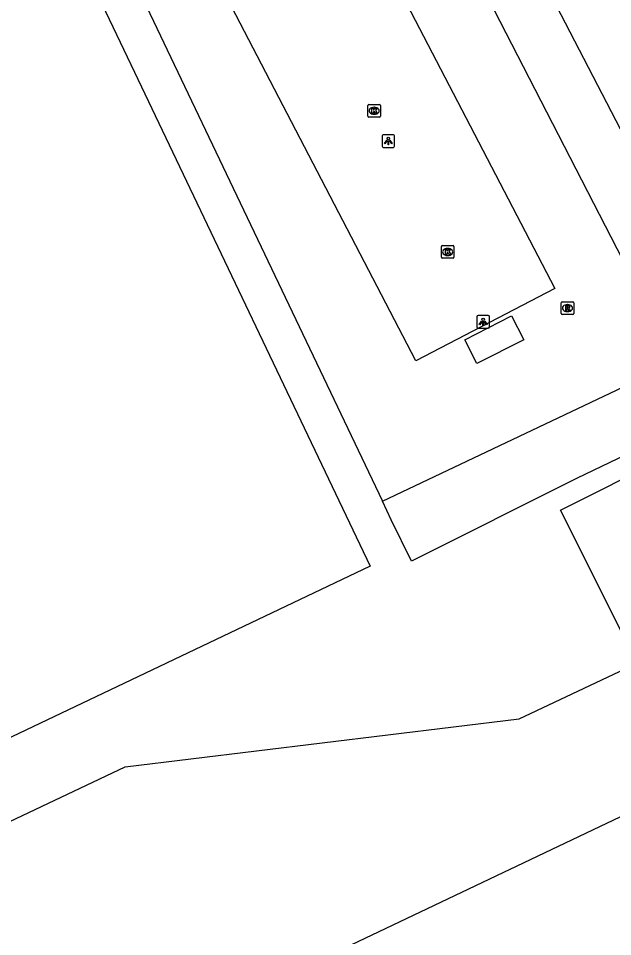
# Model space of a CAD drawing. Extents: x 157692 to 159670, y 381454 to 383289.
# Drawn here: x 159404 to 159451.1, y 382681.5 to 382754.3 of the extents above; entities that cross this region are included whole.
import ezdxf

# ---------------------------------------------------------------- set-up
doc = ezdxf.new("R2010")
doc.units = 0
for name, color, linetype in [('IMGEO_Kolk', 7, 'Continuous'), ('IMGEO_Lichtpunt', 7, 'Continuous'), ('IMGEO_Pand', 7, 'Continuous'), ('IMGEO_Parkeervlak_gesloten', 7, 'Continuous'), ('IMGEO_Rijbaan_lokaal_gesloten', 7, 'Continuous'), ('IMGEO_Rijbaan_regionaal_gesloten', 7, 'Continuous'), ('IMGEO_Rioolput', 7, 'Continuous')]:
    doc.layers.add(name, color=color, linetype=linetype)

msp = doc.modelspace()

# ---------------------------------------------------------------- linework, layer by layer
at = {"layer": 'IMGEO_Kolk'}
for p, q in [((159431.732, 382746.525), (159431.732, 382747.377)), ((159431.807, 382747.451), (159432.659, 382747.451)), ((159432.22, 382747.231), (159432.245, 382747.231)), ((159432.733, 382747.377), (159432.733, 382746.525)), ((159432.659, 382746.451), (159431.807, 382746.451)), ((159432.243, 382746.671), (159432.218, 382746.671)), ((159437.552, 382735.338), (159437.552, 382736.19)), ((159437.627, 382736.264), (159438.479, 382736.264)), ((159438.04, 382736.044), (159438.065, 382736.044)), ((159438.553, 382736.19), (159438.553, 382735.338)), ((159438.479, 382735.264), (159437.627, 382735.264)), ((159438.063, 382735.484), (159438.038, 382735.484))]:
    msp.add_line(p, q, dxfattribs=at)
for points in [[(159431.732, 382746.525), (159431.732, 382747.377)], [(159431.807, 382747.451), (159432.659, 382747.451)], [(159432.053, 382747.151), (159432.176, 382747.151), (159432.176, 382747), (159432.306, 382747.151), (159432.47, 382747.151), (159432.324, 382747), (159432.477, 382746.751), (159432.325, 382746.751), (159432.24, 382746.915), (159432.176, 382746.848), (159432.176, 382746.751), (159432.053, 382746.751), (159432.053, 382747.151)], [(159432.733, 382747.377), (159432.733, 382746.525)], [(159432.659, 382746.451), (159431.807, 382746.451)], [(159437.552, 382735.338), (159437.552, 382736.19)], [(159437.627, 382736.264), (159438.479, 382736.264)], [(159437.873, 382735.964), (159437.996, 382735.964), (159437.996, 382735.813), (159438.126, 382735.964), (159438.29, 382735.964), (159438.144, 382735.813), (159438.297, 382735.564), (159438.145, 382735.564), (159438.06, 382735.728), (159437.996, 382735.661), (159437.996, 382735.564), (159437.873, 382735.564), (159437.873, 382735.964)], [(159438.553, 382736.19), (159438.553, 382735.338)], [(159438.479, 382735.264), (159437.627, 382735.264)]]:
    msp.add_lwpolyline(points, dxfattribs=at)
for centre, start, end in [((159431.809, 382747.375), 91.55205, 178.44795), ((159431.809, 382747.375), 91.55205, 178.44795), ((159432.657, 382747.375), 1.55205, 88.44795), ((159432.657, 382747.375), 1.55205, 88.44795), ((159431.809, 382746.527), 181.55205, 268.44795), ((159431.809, 382746.527), 181.55205, 268.44795), ((159432.657, 382746.527), 271.55205, 358.44795), ((159432.657, 382746.527), 271.55205, 358.44795), ((159437.629, 382736.188), 91.55205, 178.44795), ((159437.629, 382736.188), 91.55205, 178.44795), ((159438.477, 382736.188), 1.55205, 88.44795), ((159438.477, 382736.188), 1.55205, 88.44795), ((159437.629, 382735.34), 181.55205, 268.44795), ((159437.629, 382735.34), 181.55205, 268.44795), ((159438.477, 382735.34), 271.55205, 358.44795), ((159438.477, 382735.34), 271.55205, 358.44795)]:
    msp.add_arc(centre, 0.0765, start, end, dxfattribs=at)
for centre, major_axis, ratio, start_param, end_param in [((159432.219, 382746.951), (-0.387, 0.002), 0.722429, 4.712389, 7.853982), ((159432.244, 382746.951), (-0.39, 0.002), 0.717154, 1.570796, 4.712389), ((159438.039, 382735.764), (-0.387, 0.002), 0.722429, 4.712389, 7.853982), ((159438.064, 382735.764), (-0.39, 0.002), 0.717154, 1.570796, 4.712389)]:
    msp.add_ellipse(centre, major_axis=major_axis, ratio=ratio, start_param=start_param, end_param=end_param, dxfattribs=at)
at = {"layer": 'IMGEO_Lichtpunt'}
for p, q in [((159432.852, 382744.955), (159432.852, 382744.148)), ((159432.852, 382744.955), (159432.852, 382744.148)), ((159433.754, 382745.05), (159432.946, 382745.05)), ((159433.754, 382745.05), (159432.946, 382745.05)), ((159433.848, 382744.148), (159433.848, 382744.955)), ((159433.848, 382744.148), (159433.848, 382744.955)), ((159432.946, 382744.054), (159433.754, 382744.054)), ((159432.946, 382744.054), (159433.754, 382744.054)), ((159440.367, 382730.625), (159440.367, 382729.818)), ((159440.367, 382730.625), (159440.367, 382729.818)), ((159441.269, 382730.72), (159440.461, 382730.72)), ((159441.269, 382730.72), (159440.461, 382730.72)), ((159441.363, 382729.818), (159441.363, 382730.625)), ((159441.363, 382729.818), (159441.363, 382730.625)), ((159440.461, 382729.724), (159441.269, 382729.724)), ((159440.461, 382729.724), (159441.269, 382729.724))]:
    msp.add_line(p, q, dxfattribs=at)
for points in [[(159433.226, 382744.619), (159433.265, 382744.591), (159433.077, 382744.329), (159433.039, 382744.356), (159433.226, 382744.619)], [(159433.328, 382744.571), (159433.375, 382744.571), (159433.375, 382744.249), (159433.328, 382744.249), (159433.328, 382744.571)], [(159433.438, 382744.591), (159433.476, 382744.618), (159433.663, 382744.356), (159433.624, 382744.328), (159433.438, 382744.591)], [(159440.741, 382730.289), (159440.78, 382730.261), (159440.592, 382729.999), (159440.554, 382730.026), (159440.741, 382730.289)], [(159440.843, 382730.241), (159440.89, 382730.241), (159440.89, 382729.919), (159440.843, 382729.919), (159440.843, 382730.241)], [(159440.953, 382730.261), (159440.991, 382730.288), (159441.178, 382730.026), (159441.139, 382729.998), (159440.953, 382730.261)]]:
    msp.add_lwpolyline(points, dxfattribs=at)
for centre in [(159433.351, 382744.753), (159440.866, 382730.423)]:
    msp.add_circle(centre, 0.0994, dxfattribs=at)
for centre, start, end in [((159432.946, 382744.955), 90, 180), ((159432.946, 382744.955), 90, 180), ((159433.754, 382744.955), 0, 90), ((159433.754, 382744.955), 0, 90), ((159432.946, 382744.148), 180, 270), ((159432.946, 382744.148), 180, 270), ((159433.754, 382744.148), 270, 0), ((159433.754, 382744.148), 270, 360), ((159440.461, 382730.625), 90, 180), ((159440.461, 382730.625), 90, 180), ((159441.269, 382730.625), 0, 90), ((159441.269, 382730.625), 0, 90), ((159440.461, 382729.818), 180, 270), ((159440.461, 382729.818), 180, 270), ((159441.269, 382729.818), 270, 0), ((159441.269, 382729.818), 270, 360)]:
    msp.add_arc(centre, 0.0946, start, end, dxfattribs=at)
at = {"layer": 'IMGEO_Pand'}
for points in [[(159403.786, 382769.816), (159413.24, 382750), (159431.906, 382710.873), (159384.038, 382688.072), (159380.31, 382686.296)], [(159382.067, 382680.522), (159386.585, 382682.665), (159412.491, 382694.949), (159443.722, 382698.76), (159453.069, 382703.174), (159446.988, 382715.297), (159463.574, 382723.617), (159474.333, 382701.738), (159457.747, 382693.848), (159395.393, 382664.185), (159391.038, 382662.114)]]:
    msp.add_lwpolyline(points, dxfattribs=at)
at = {"layer": 'IMGEO_Parkeervlak_gesloten'}
msp.add_lwpolyline([(159439.274, 382770.155), (159439.39, 382769.318), (159452.085, 382744.812), (159462.468, 382724.619), (159448.312, 382717.831), (159435.177, 382711.255), (159433.586, 382714.538), (159432.888, 382716.003)], dxfattribs=at)
at = {"layer": 'IMGEO_Rijbaan_lokaal_gesloten'}
for points in [[(159432.888, 382716.003), (159456.113, 382727.031), (159427.399, 382782.836), (159427.357, 382782.959)], [(159417.729, 382780.12), (159421.071, 382781.876), (159446.543, 382732.857), (159435.533, 382727.126), (159410.083, 382776.102), (159414.081, 382778.203)], [(159404.302, 382775.999), (159432.888, 382716.003)]]:
    msp.add_lwpolyline(points, dxfattribs=at)
at = {"layer": 'IMGEO_Rijbaan_regionaal_gesloten'}
msp.add_lwpolyline([(159443.119, 382730.697), (159444.077, 382728.812), (159440.358, 382726.922), (159439.4, 382728.807), (159443.119, 382730.697)], dxfattribs=at)
at = {"layer": 'IMGEO_Rioolput'}
for p, q in [((159447.04, 382730.889), (159447.04, 382731.741)), ((159447.115, 382731.815), (159447.967, 382731.815)), ((159447.528, 382731.595), (159447.553, 382731.595)), ((159448.041, 382731.741), (159448.041, 382730.889)), ((159447.967, 382730.815), (159447.115, 382730.815)), ((159447.551, 382731.035), (159447.526, 382731.035))]:
    msp.add_line(p, q, dxfattribs=at)
for points in [[(159447.04, 382730.889), (159447.04, 382731.741)], [(159447.115, 382731.815), (159447.967, 382731.815)], [(159448.041, 382731.741), (159448.041, 382730.889)], [(159447.967, 382730.815), (159447.115, 382730.815)], [(159447.629, 382731.513), (159447.377, 382731.515), (159447.377, 382731.115)], [(159447.377, 382731.115), (159447.501, 382731.115), (159447.501, 382731.277), (159447.512, 382731.277)], [(159447.555, 382731.434), (159447.501, 382731.434), (159447.501, 382731.353)], [(159447.501, 382731.353), (159447.553, 382731.353)], [(159447.559, 382731.248), (159447.63, 382731.115), (159447.77, 382731.115), (159447.705, 382731.241)]]:
    msp.add_lwpolyline(points, dxfattribs=at)
for centre, radius, start, end in [((159447.117, 382731.739), 0.0765, 91.55205, 178.44795), ((159447.117, 382731.739), 0.0765, 91.55205, 178.44795), ((159447.965, 382731.739), 0.0765, 1.55205, 88.44795), ((159447.965, 382731.739), 0.0765, 1.55205, 88.44795), ((159447.117, 382730.891), 0.0765, 181.55205, 268.44795), ((159447.117, 382730.891), 0.0765, 181.55205, 268.44795), ((159447.511, 382731.224), 0.0533, 26.02933, 88.69889), ((159447.537, 382731.542), 0.19, 274.7715, 282.96867), ((159447.561, 382731.338), 0.0964, 77.00612, 93.18647), ((159447.575, 382731.395), 0.0378, 276.66336, 79.67722), ((159447.628, 382731.403), 0.109, 350.36119, 89.41601), ((159447.626, 382731.403), 0.112, 277.58423, 350.98172), ((159447.61, 382731.188), 0.108, 29.51342, 73.79051), ((159447.965, 382730.891), 0.0765, 271.55205, 358.44795), ((159447.965, 382730.891), 0.0765, 271.55205, 358.44795)]:
    msp.add_arc(centre, radius, start, end, dxfattribs=at)
for centre, major_axis, ratio, start_param, end_param in [((159447.527, 382731.315), (-0.387, 0.002), 0.722429, 4.712389, 7.853982), ((159447.552, 382731.315), (-0.39, 0.002), 0.717154, 1.570796, 4.712389)]:
    msp.add_ellipse(centre, major_axis=major_axis, ratio=ratio, start_param=start_param, end_param=end_param, dxfattribs=at)

doc.saveas('drawing.dxf')
